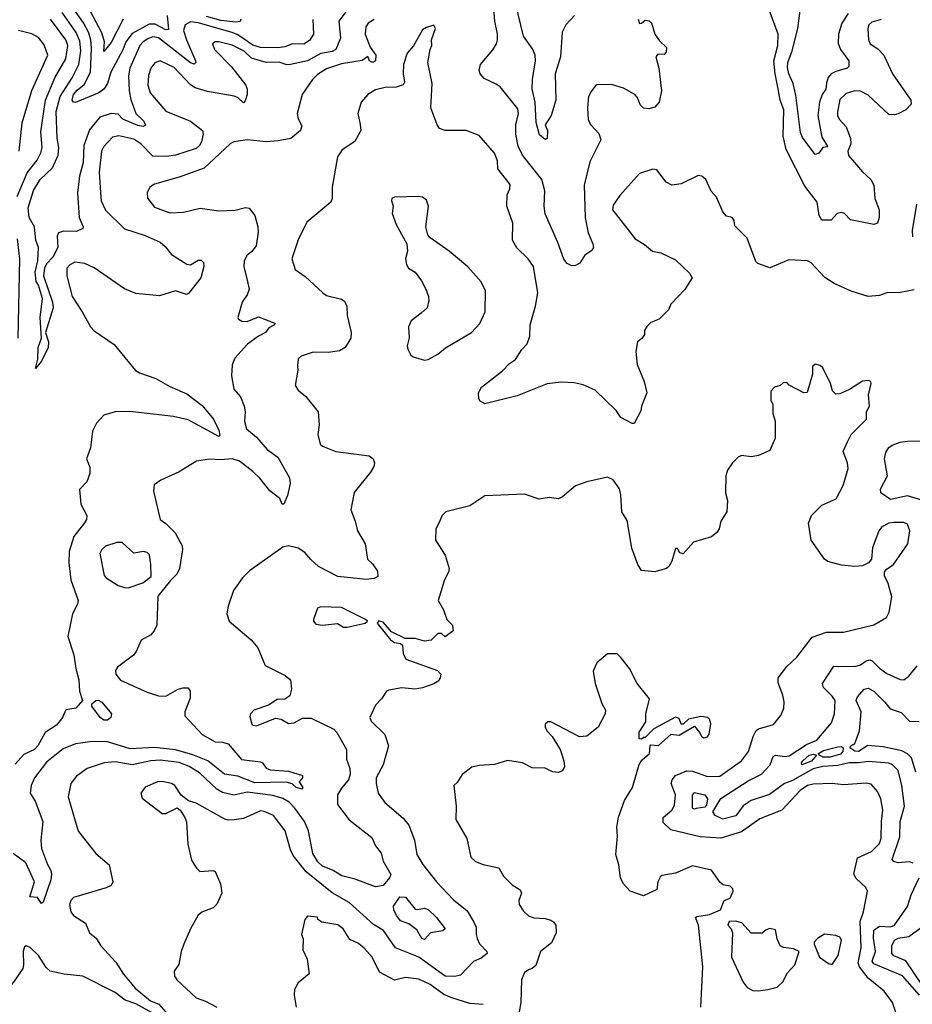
# Model space of a CAD drawing. Extents: x 1552294 to 1694791, y 811929 to 917222.
# Tile 577 of 643: x 1682610 to 1687340, y 873616 to 878832. Entities that reach past the tile are written whole.
import ezdxf

# ---------------------------------------------------------------- set-up
doc = ezdxf.new("R2010")
doc.units = 0

msp = doc.modelspace()

# ---------------------------------------------------------------- linework, layer by layer
at = {"layer": '0CON10XD'}
for points in [[(1685550, 878855), (1685504.2, 878805.8), (1685484.5, 878765.5), (1685474.7, 878635.3), (1685446.5, 878545), (1685450, 878405), (1685426.2, 878325), (1685393.8, 878275), (1685406.7, 878245), (1685405, 878202.5), (1685395, 878197.5), (1685365, 878222.5), (1685347.2, 878287.2), (1685340.5, 878395), (1685325.4, 878464.6), (1685326.5, 878515), (1685342.7, 878615), (1685340.4, 878645), (1685327.7, 878677.7), (1685279.6, 878745), (1685206.7, 879045)], [(1685887.5, 878835), (1685895, 878812.5), (1685905, 878813.3), (1685925, 878828.8), (1685945, 878825.6), (1685958, 878815), (1685975.8, 878755.8), (1686000, 878720), (1686038, 878685), (1686035, 878660), (1686025, 878647.5), (1685990.7, 878649.3), (1685980, 878635), (1685995.9, 878575.9), (1686010, 878455), (1685999.2, 878395), (1685975, 878369.2), (1685945, 878360.8), (1685915, 878364), (1685899.5, 878379.5), (1685881.5, 878421.5), (1685869.2, 878435), (1685809.4, 878469.4), (1685745, 878488.5), (1685665, 878487.1), (1685637.4, 878452.6), (1685624.6, 878425.4), (1685618.5, 878365), (1685622.2, 878302.2), (1685635.6, 878275), (1685679.4, 878229.4), (1685689.4, 878195), (1685631.7, 878078.3), (1685600.5, 877955), (1685606.8, 877785), (1685622.2, 877702.2), (1685647.5, 877645), (1685650, 877625), (1685640.8, 877609.2), (1685605, 877583.8), (1685577.2, 877542.8), (1685555, 877529.6), (1685535, 877528.5), (1685510.7, 877540.7), (1685492.9, 877562.9), (1685461.3, 877651.3), (1685393.6, 877803.6), (1685388.9, 877845), (1685392.8, 877925), (1685376.8, 877985), (1685273.9, 878113.9), (1685251.4, 878161.4), (1685239.1, 878225), (1685239.1, 878275), (1685253.6, 878335), (1685249.1, 878359.1), (1685155, 878475.8), (1685135, 878491.4), (1685070.9, 878520.9), (1685050, 878545), (1685043.8, 878565), (1685051.4, 878595), (1685116.7, 878673.3), (1685136.3, 878703.6), (1685141.6, 878725), (1685142.5, 878755), (1685128, 878825), (1685118, 878925)], [(1684163.5, 878833.5), (1684166.4, 878755), (1684145, 878722.7), (1684115, 878702.6), (1684055, 878704), (1684015, 878688.4), (1683977, 878683), (1683885, 878685.5), (1683845, 878697.8), (1683765, 878751.2), (1683735, 878764.5), (1683555, 878814.9), (1683515, 878820.6), (1683487.5, 878805), (1683478.4, 878775), (1683493.3, 878725), (1683542.2, 878615), (1683542.9, 878605), (1683534.2, 878595.8), (1683515, 878603.2), (1683345, 878736.3), (1683315, 878742.1), (1683288.6, 878731.4), (1683263.4, 878715), (1683247.1, 878695), (1683192.9, 878575), (1683186.7, 878535), (1683189.6, 878455), (1683198.7, 878408.7), (1683225, 878335.8), (1683266.9, 878295), (1683276.8, 878273.2), (1683263.3, 878266.7), (1683235, 878271.8), (1683155.5, 878305), (1683130.8, 878330.8), (1683095, 878334.7), (1683035, 878316.4), (1682980.5, 878249.5), (1682949.5, 878165), (1682945.3, 878075), (1682926.7, 878003.3), (1682916.4, 877915), (1682924.3, 877785), (1682946, 877735), (1682943.9, 877726.1), (1682910.3, 877709.7), (1682841.2, 877711.2), (1682815, 877702.5), (1682808.2, 877685), (1682811.3, 877625), (1682786.1, 877573.9), (1682751.3, 877538.7), (1682740.9, 877515), (1682736.6, 877475), (1682784.4, 877335.6), (1682786.7, 877305), (1682746.9, 877175), (1682762, 877125), (1682760, 877095), (1682725, 877023.3), (1682694.3, 876984.3), (1682705.8, 877034.2), (1682707.1, 877095), (1682724.6, 877145), (1682717.5, 877255), (1682731.4, 877355), (1682709.7, 877425), (1682697.5, 877445), (1682692.6, 877495), (1682706.2, 877555), (1682709.1, 877625), (1682694.5, 877665), (1682689.1, 877735), (1682659.2, 877785), (1682654, 877835), (1682682.5, 877927.5), (1682718.5, 877985), (1682782.8, 878047.2), (1682813, 878115), (1682818, 878155), (1682808.4, 878205), (1682803.5, 878345), (1682824.8, 878425), (1682888.1, 878525), (1682923, 878595), (1682933.3, 878666.7), (1682928.7, 878718.7), (1682909, 878765), (1682835, 878869.8)], [(1683391.3, 878855), (1683399, 878781), (1683385, 878779.3), (1683327.7, 878807.7), (1683295, 878809.1), (1683205, 878759), (1683172.6, 878715), (1683157.2, 878672.8), (1683093.6, 878555), (1683075.7, 878494.3), (1683056.4, 878465), (1683029.4, 878445), (1682905, 878393.5), (1682894.4, 878394.4), (1682887.5, 878405), (1682895.7, 878435), (1682915, 878459.1), (1682952, 878488), (1682984.3, 878555), (1682991, 878679), (1682987.1, 878725), (1682975, 878765.3), (1682948.6, 878815), (1682897.5, 878887.5)], [(1683158.9, 878835), (1683095, 878711.5), (1683055, 878664.4), (1683058.9, 878715), (1683045, 878763.3), (1682984.3, 878875)], [(1684353.5, 878895), (1684301.1, 878825), (1684310.4, 878735), (1684285.2, 878674.8), (1684265, 878664.1), (1684205, 878653.8), (1684135, 878613.9), (1684044, 878594), (1684025, 878592.9), (1683985, 878606.7), (1683916.2, 878605), (1683838.7, 878628.7), (1683798.4, 878665), (1683735, 878696.4), (1683665, 878714.6), (1683645, 878714.4), (1683631.9, 878705), (1683641.8, 878675), (1683731.9, 878581.9), (1683808.5, 878485), (1683815.6, 878465), (1683815.6, 878435), (1683805, 878402.5), (1683795, 878392), (1683767.8, 878417.8), (1683746.9, 878426.9), (1683605, 878451.4), (1683540.5, 878470.5), (1683515, 878487.3), (1683428.8, 878578.8), (1683355, 878613.6), (1683326.5, 878603.5), (1683305, 878575.8), (1683292.6, 878537.4), (1683289.1, 878485), (1683300.4, 878445), (1683385, 878348.2), (1683515, 878294.5), (1683578.1, 878245), (1683581.8, 878225), (1683573.8, 878185), (1683562.9, 878165), (1683545, 878150), (1683435, 878113.8), (1683388, 878108), (1683315, 878110), (1683251.2, 878175), (1683215, 878199.8), (1683135, 878217.5), (1683100.9, 878209.1), (1683055, 878159.5), (1683042.6, 878135), (1683031.7, 878025), (1683037.3, 877917.3), (1683042.4, 877872.4), (1683063.8, 877823.8), (1683165, 877723.8), (1683275, 877689.6), (1683354, 877654), (1683380.8, 877630.8), (1683415, 877587.8), (1683495, 877536.5), (1683515, 877533.1), (1683555, 877558.6), (1683571.2, 877558.8)], [(1687175, 878832.9), (1687125, 878818.6), (1687109.2, 878805), (1687104.4, 878785), (1687108.1, 878725), (1687115.8, 878705), (1687157, 878677), (1687188.6, 878645), (1687234.2, 878545), (1687331.2, 878405), (1687333.8, 878385), (1687306.2, 878355), (1687265, 878334.2), (1687245, 878328.1), (1687215, 878329.4), (1687105, 878431.5), (1687065, 878453.2), (1687035, 878454.6), (1686989.5, 878440.5), (1686955, 878410), (1686943, 878343), (1686943.8, 878323.8), (1686952.9, 878305), (1686989.5, 878265), (1687012, 878202), (1687013.8, 878175), (1686998.4, 878135), (1687002.4, 878112.4), (1687075, 878025.6), (1687120, 877985), (1687135.9, 877955.9), (1687141.9, 877885), (1687164.5, 877825), (1687163.6, 877785), (1687155.4, 877754.6), (1687135, 877746.9), (1687012.7, 877772.7), (1686980, 877805), (1686965, 877810.8), (1686941.2, 877805), (1686909.4, 877770.6), (1686860.3, 877770.3), (1686845.8, 877795), (1686835.5, 877865), (1686770.7, 877950.7), (1686671.1, 878145), (1686656.1, 878215), (1686658.9, 878355), (1686640.3, 878405), (1686627, 878475), (1686612.7, 878545), (1686606.7, 878615), (1686627.4, 878695), (1686628.4, 878755), (1686580.5, 878885)], [(1687000, 878865), (1686967.1, 878812.9), (1686948.4, 878755), (1686947, 878707), (1686958.8, 878675), (1687002.5, 878615), (1687003.1, 878585), (1686995, 878574.5), (1686935, 878558.2), (1686910.5, 878545), (1686894, 878526), (1686884.4, 878495.6), (1686881, 878465), (1686861.3, 878435), (1686847.7, 878395), (1686839.3, 878325), (1686859.6, 878209.6), (1686891.7, 878158.3), (1686865, 878154.2), (1686845, 878125.5), (1686825, 878117.5), (1686758.7, 878208.7), (1686746.7, 878235), (1686723, 878433), (1686708.7, 878495), (1686685.8, 878545), (1686678.2, 878578.2), (1686680.9, 878605), (1686703, 878667), (1686732.5, 878785), (1686747.3, 878892.7)], [(1684487.3, 878832.7), (1684455.9, 878814.1), (1684444.5, 878795), (1684440.4, 878755), (1684467.3, 878687.3), (1684497.7, 878645), (1684495.4, 878615), (1684485, 878606.7), (1684475, 878607.8), (1684464.2, 878615), (1684455, 878637.5), (1684424.1, 878615.9), (1684315, 878597.9), (1684235, 878571.5), (1684187.7, 878542.3), (1684161.5, 878515), (1684105.8, 878435), (1684080, 878335), (1684085, 878307.5), (1684105, 878270), (1684097.5, 878245), (1684047, 878203), (1683980.3, 878190.3), (1683915, 878184.5), (1683815, 878195.5), (1683745, 878184.5), (1683725, 878174.5), (1683586.7, 878045), (1683455, 877997.1), (1683325, 877961.4), (1683300, 877945), (1683285.8, 877915), (1683287.3, 877887.3), (1683325, 877839.2), (1683405, 877809.6), (1683477.2, 877812.8), (1683565.9, 877834.1), (1683665, 877819.1), (1683752.4, 877822.4), (1683807.1, 877837.1), (1683825, 877833.3), (1683856, 877795), (1683872.5, 877735), (1683874.1, 877705.9), (1683862, 877635), (1683838, 877602), (1683815, 877584), (1683799.4, 877555), (1683797.5, 877525), (1683815, 877452.5), (1683825.8, 877405), (1683815.6, 877374.4), (1683788, 877335), (1683766, 877255), (1683768.8, 877245), (1683787.5, 877235), (1683815, 877232.9), (1683875, 877258), (1683962.5, 877225), (1683960, 877215), (1683930, 877200), (1683913.1, 877175), (1683874.7, 877155.3), (1683816.9, 877113.1), (1683750.6, 877039.4), (1683735.7, 877004.3), (1683731.9, 876945), (1683744.4, 876875), (1683779.1, 876835), (1683800, 876785), (1683804.6, 876755), (1683801.1, 876705), (1683812.5, 876665), (1683865, 876620.9), (1683921.8, 876555), (1683978.5, 876515), (1684038.9, 876405), (1684042.9, 876375), (1684028.3, 876311.7), (1684010, 876265), (1684000, 876265), (1683987.5, 876295), (1683935, 876335.6), (1683883, 876403), (1683845, 876439.1), (1683775, 876494.1), (1683735, 876505.8), (1683675, 876499.7), (1683616, 876504), (1683547, 876493), (1683455, 876436.2), (1683357.3, 876392.7), (1683322.9, 876367.1), (1683318, 876335), (1683354, 876185), (1683385, 876162.5), (1683433, 876113), (1683470, 876045), (1683472.5, 876025), (1683456.7, 875925), (1683442.5, 875895), (1683408.3, 875861.7), (1683342.3, 875777.7), (1683336.2, 875625), (1683322, 875595), (1683305, 875573.3), (1683253.3, 875545), (1683227.5, 875485), (1683212.5, 875465), (1683128.3, 875401.7), (1683116.7, 875385), (1683120, 875365), (1683143.4, 875333.4), (1683285, 875270), (1683345, 875249.5), (1683385, 875248.8), (1683446.3, 875283.7), (1683475, 875292.5), (1683502.5, 875292.5), (1683512.7, 875275), (1683513, 875237), (1683485.5, 875165), (1683484.4, 875145), (1683577.5, 875045), (1683645, 875006.8), (1683685, 875005.3), (1683713.8, 874995), (1683785, 874912.5), (1683885, 874900.5), (1683895.7, 874895), (1683916.5, 874866.5), (1683937.2, 874857.2), (1684035, 874850.8), (1684108.3, 874828.3), (1684108, 874815), (1684091.2, 874795), (1684110, 874765), (1684104, 874756), (1684075, 874764.6), (1684053.7, 874783.7), (1684022.2, 874792.2), (1683855, 874789), (1683765, 874824.8), (1683694.4, 874835), (1683606.5, 874906.5), (1683528.1, 874938.1), (1683435, 874964.8), (1683325, 874976.9), (1683195, 874969.3), (1683075, 875006), (1682995, 875008.4), (1682905, 874996), (1682840.3, 874969.7), (1682751.2, 874898.8), (1682687.8, 874815), (1682671.1, 874775), (1682664.6, 874734.6), (1682691.8, 874691.8), (1682731.8, 874585), (1682721.9, 874485), (1682725, 874442), (1682756.3, 874356.4), (1682774.6, 874325), (1682777.7, 874305), (1682774, 874276), (1682735, 874156.2), (1682725, 874150), (1682705, 874182), (1682664, 874185), (1682687.5, 874265), (1682642.7, 874365), (1682575.8, 874415)], [(1682595.6, 877895), (1682649.5, 878020.5), (1682701.9, 878088.1), (1682722.5, 878127.5), (1682728, 878155), (1682722.6, 878237.4), (1682746.3, 878405), (1682796.5, 878525), (1682854.5, 878625.5), (1682865.6, 878695), (1682855, 878726), (1682772.5, 878835)], [(1685789.8, 877900.2), (1685755, 877848.8), (1685751.9, 877825), (1685870.6, 877670.6), (1685920.7, 877640.7), (1685963.3, 877605), (1686007.3, 877597.3), (1686085, 877560), (1686159.3, 877489.3), (1686172.5, 877465), (1686135, 877402.5), (1686060, 877325), (1686047.5, 877295), (1685997.5, 877245), (1685955, 877227.5), (1685933.6, 877206.4), (1685920, 877185), (1685920, 877165), (1685906.4, 877143.6), (1685883.3, 877125), (1685874, 877075), (1685882.5, 877005), (1685918, 876915), (1685932.9, 876855), (1685904.3, 876785), (1685900.3, 876759.7), (1685866.4, 876693.6), (1685855, 876692.5), (1685795, 876723.8), (1685770.9, 876760.9), (1685659.8, 876869.8), (1685595, 876898.1), (1685547.6, 876907.6), (1685478.3, 876911.7), (1685405, 876902.9), (1685245, 876840), (1685075, 876796.7), (1685050.7, 876810.7), (1685043.6, 876823.6), (1685041.2, 876855), (1685056.2, 876885), (1685168.8, 876971.2), (1685205, 877010.8), (1685237.2, 877032.8), (1685271.4, 877085), (1685299.4, 877115), (1685313.1, 877155), (1685315.6, 877215), (1685343.6, 877315), (1685356.2, 877385), (1685332.2, 877525), (1685305, 877565.8), (1685243.9, 877623.9), (1685220.9, 877665), (1685222.9, 877755), (1685190.8, 877845), (1685193.3, 877905), (1685206.4, 877936.4), (1685208.3, 877958.3), (1685142.7, 878042.7), (1685141.5, 878085), (1685125.6, 878125), (1685045, 878218.8), (1684975, 878245.7), (1684865, 878244.3), (1684835, 878256), (1684821.4, 878275), (1684788.1, 878365), (1684795.8, 878494.2), (1684772, 878605), (1684784, 878675), (1684793.3, 878695), (1684792.5, 878725), (1684812.5, 878785), (1684805, 878802.5), (1684765, 878791.2), (1684745, 878778.8), (1684696.7, 878693.3), (1684663.8, 878655), (1684643.1, 878595), (1684641.5, 878545), (1684648.1, 878501.9), (1684642.2, 878487.8), (1684605, 878475.6), (1684546.4, 878473.6), (1684495, 878460.8), (1684455, 878436.2), (1684420, 878395), (1684401.2, 878335), (1684413.8, 878276.2), (1684417.5, 878245), (1684385, 878186.2), (1684317.9, 878142.1), (1684294.2, 878105), (1684265.8, 877945), (1684265.8, 877885), (1684258, 877865), (1684131.1, 877758.9), (1684084.6, 877665.4), (1684052.5, 877565), (1684068.9, 877508.9), (1684122.4, 877472.4), (1684216.2, 877385), (1684235, 877371.2), (1684315, 877351.2), (1684330.5, 877340.5), (1684343.8, 877315), (1684345.8, 877265), (1684366.5, 877175), (1684364.6, 877145.4), (1684335, 877096), (1684305, 877078), (1684245, 877068.9), (1684165, 877071.4), (1684100.5, 877049.5), (1684086.2, 877035), (1684082.3, 876997.7), (1684084, 876975), (1684070, 876895), (1684085, 876870), (1684125.7, 876835.7), (1684191.2, 876755), (1684197.5, 876685), (1684190, 876635), (1684202.7, 876582.7), (1684215, 876572), (1684285, 876544.4), (1684461.7, 876521.7), (1684482.5, 876505), (1684490, 876485), (1684486, 876465), (1684468.6, 876435), (1684383, 876327), (1684364, 876235), (1684388, 876175), (1684400, 876125), (1684440.8, 876055), (1684453.1, 875975), (1684479.1, 875949.1), (1684505, 875910), (1684506.9, 875883.1), (1684487.6, 875872.4), (1684445, 875867.1), (1684295, 875881.8), (1684193.1, 875935), (1684153.1, 875973.1), (1684120.2, 876010.2), (1684085, 876031.9), (1684035, 876044.3), (1684005, 876037.1), (1683828.3, 875911.7), (1683790, 875875), (1683742.1, 875807.9), (1683714, 875725), (1683708, 875685), (1683720, 875645), (1683836.3, 875546.3), (1683871.4, 875505), (1683910.3, 875410.3), (1684017, 875357), (1684044.2, 875334.2), (1684050, 875285), (1684040.6, 875249.4), (1684015, 875232.9), (1683975, 875230), (1683928.9, 875201.1), (1683851.2, 875175), (1683833.3, 875155), (1683829.3, 875140.7), (1683839.5, 875099.5), (1683845, 875093.8), (1683865, 875092), (1683965, 875131.2), (1683995, 875126.2), (1684035, 875103.8), (1684065, 875106.2), (1684108.8, 875131.2), (1684155, 875131.1), (1684275, 875072.7), (1684290.8, 875055), (1684341.4, 874965), (1684342.4, 874915), (1684359.4, 874865), (1684361.4, 874835), (1684351.8, 874805), (1684315, 874761.4), (1684294.7, 874725.3), (1684294.6, 874675), (1684355, 874592.7), (1684475, 874498.8), (1684494.4, 874455), (1684526.1, 874416.1), (1684535.6, 874375), (1684577.3, 874302.7), (1684570, 874285), (1684535, 874245.4), (1684495, 874238.9), (1684388.3, 874278.3), (1684316.6, 874296.6), (1684270, 874325), (1684215, 874348.2), (1684190.3, 874370.3), (1684163.4, 874415), (1684139.7, 874535), (1684119.4, 874585), (1684067.2, 874655), (1684036.9, 874686.9), (1684005, 874706.1), (1683952.3, 874722.3), (1683815, 874739.6), (1683745, 874724.4), (1683685, 874738.1), (1683655, 874755.8), (1683562, 874842), (1683507.7, 874875), (1683455, 874896.5), (1683355, 874909.1), (1683305, 874906), (1683205, 874884.7), (1683115, 874900.4), (1683056.7, 874895), (1682968, 874865), (1682910, 874825), (1682880.6, 874785), (1682867.5, 874715), (1682916, 874545), (1682921.2, 874531.2), (1683012.5, 874415), (1683083.8, 874355), (1683104.2, 874265), (1683093.8, 874245), (1683067.4, 874232.6), (1682895, 874181.9), (1682880, 874165), (1682873.5, 874145), (1682880.8, 874105), (1682895, 874086), (1682958.8, 874045), (1682980, 873995), (1683015, 873966.7), (1683040, 873925), (1683118.7, 873838.7), (1683160, 873775), (1683221, 873701), (1683303.3, 873635), (1683347.3, 873617.3), (1683383.8, 873573.8)], [(1683781.8, 878835), (1683777.5, 878822.5), (1683755, 878818.4), (1683675, 878827.7), (1683599.8, 878849.8)], [(1682606.7, 878135), (1682623.4, 878286.6), (1682673.4, 878456.6), (1682758.4, 878645), (1682738.8, 878698.8), (1682708.7, 878738.7), (1682675, 878756.9), (1682603.3, 878775)], [(1687349.5, 877400.5), (1687275, 877386.2), (1687205, 877386), (1687165, 877371.2), (1687105, 877366), (1687015, 877394.2), (1686925, 877434.4), (1686876.9, 877466.9), (1686803.8, 877543.8), (1686784.6, 877554.6), (1686685, 877559.6), (1686585, 877517.5), (1686521.1, 877541.1), (1686511.4, 877551.4), (1686465.5, 877675.5), (1686399.7, 877739.7), (1686395, 877767.5), (1686385, 877783.8), (1686355, 877791.2), (1686335, 877813.8), (1686302.8, 877892.8), (1686273.6, 877923.6), (1686245.4, 877985.4), (1686225, 878003.1), (1686205, 878006.9), (1686115, 877962.9), (1686065, 877955.8), (1686035, 877971.2), (1685986.8, 878036.8), (1685965, 878040), (1685895, 878017.1), (1685789.8, 877900.2)], [(1684755, 877028.8), (1684775, 877031.2), (1684825, 877060), (1684865.9, 877094.1), (1685003.8, 877175), (1685047.4, 877222.6), (1685076, 877285), (1685077.5, 877395), (1685055, 877443.3), (1684985, 877523.3), (1684885, 877606.2), (1684785.7, 877675.7), (1684772.2, 877692.2), (1684761.9, 877735), (1684776, 877845), (1684765, 877876.7), (1684745, 877891.2), (1684725, 877896.2), (1684595, 877891.2), (1684582.5, 877885), (1684580, 877875), (1684588.8, 877845), (1684583.8, 877805), (1684605, 877747.5), (1684660.8, 877645), (1684664.2, 877605), (1684654.3, 877565), (1684660, 877535), (1684670, 877515), (1684705, 877493.8), (1684738.7, 877448.7), (1684762.5, 877405), (1684775.7, 877365), (1684778.6, 877345), (1684769.2, 877305), (1684737.5, 877277.5), (1684685, 877236), (1684670, 877205), (1684673.6, 877146.4), (1684663.8, 877105), (1684666.4, 877086.4), (1684683.3, 877055), (1684695, 877046.7), (1684755, 877028.8)], [(1687362.5, 877855), (1687339.5, 877715), (1687341.1, 877681.1)], [(1682601.2, 877145), (1682611.4, 877565), (1682598.2, 877671.8)], [(1683571.2, 877558.8), (1683584.3, 877545), (1683585.6, 877525), (1683569.4, 877465), (1683505, 877381.2), (1683494.1, 877375.9), (1683435, 877395.8), (1683351.2, 877368.8), (1683225, 877380.9), (1683165, 877406.7), (1683005, 877516.8), (1682955, 877540), (1682902.3, 877547.7), (1682876.3, 877533.7), (1682860, 877515), (1682859.6, 877475), (1682887.7, 877365), (1682940.8, 877285), (1682985, 877204.2), (1683005, 877184.3), (1683110.9, 877110.9), (1683223.9, 876973.9), (1683245, 876961.1), (1683331.8, 876931.8), (1683405, 876888.6), (1683495, 876850.6), (1683577.4, 876787.4), (1683636.7, 876715), (1683665, 876656.7), (1683670, 876630), (1683665, 876623.3), (1683502.9, 876712.9), (1683425, 876730.5), (1683193.7, 876756.3), (1683115, 876754), (1683055, 876736.2), (1683016.7, 876695), (1682995, 876652.5), (1682985.5, 876564.5), (1682964.3, 876505), (1682981.7, 876461.7), (1682981.7, 876428.3), (1682965.7, 876384.3), (1682926.7, 876343.3), (1682934.4, 876265), (1682965.4, 876205.4), (1682963.8, 876185), (1682953.7, 876166.3), (1682896.6, 876093.4), (1682872.8, 876015), (1682870, 875955), (1682880.9, 875865), (1682919.5, 875755), (1682916.7, 875735), (1682889.4, 875685), (1682864.4, 875565), (1682897.3, 875467.3), (1682906.9, 875395), (1682923.1, 875335), (1682926, 875275), (1682942.5, 875225), (1682906.7, 875185), (1682854.4, 875175.6), (1682837.5, 875135), (1682804.5, 875095), (1682744.3, 875055.7), (1682706.4, 874985), (1682688.9, 874965), (1682631, 874939), (1682585, 874887.5)], [(1686996, 876595), (1687015, 876633.8), (1687096.7, 876715), (1687096.7, 876755), (1687112.5, 876785), (1687107.5, 876845), (1687122.5, 876905), (1687120, 876915), (1687105, 876920), (1687075, 876916.7), (1687007.7, 876872.3), (1686955, 876850), (1686935, 876847.5), (1686916.4, 876866.4), (1686906.7, 876905), (1686865, 876987.5), (1686850.7, 877000.7), (1686825, 877006.7), (1686810, 876995), (1686810.8, 876955), (1686783.3, 876856.7), (1686765, 876856.2), (1686686.4, 876896.4), (1686675, 876910), (1686655, 876907.5), (1686640, 876895), (1686610, 876885), (1686590, 876865), (1686590, 876815), (1686600, 876795), (1686600, 876745), (1686613.3, 876705), (1686612.5, 876615), (1686585, 876550), (1686525, 876523.3), (1686485, 876516.7), (1686435, 876523.3), (1686417.5, 876515), (1686386.7, 876485), (1686361.2, 876445), (1686351.2, 876415), (1686350, 876325), (1686360, 876285), (1686356.7, 876225), (1686325.8, 876175), (1686315.9, 876134.1), (1686303.3, 876115), (1686275, 876093.3), (1686180, 876065), (1686125, 876002.5), (1686107, 876007), (1686095, 876030), (1686085, 876030), (1686065.9, 875964.1), (1686050, 875935), (1686037.5, 875925), (1685975, 875907.5), (1685905, 875914), (1685884.5, 875945), (1685852.8, 876032.8), (1685828.5, 876178.5), (1685800.6, 876225), (1685795.5, 876315), (1685787.6, 876347.6), (1685755, 876394.3), (1685725, 876409.2), (1685615, 876384), (1685555, 876363.3), (1685485.8, 876304.2), (1685465, 876293.8), (1685415, 876300), (1685362.7, 876292.7), (1685285, 876318), (1685075, 876309.2), (1684995, 876256), (1684867.5, 876225), (1684848.8, 876205), (1684829.2, 876160.8), (1684814.2, 876135), (1684812.9, 876075), (1684864.5, 875994.5), (1684886.2, 875925), (1684882, 875905), (1684860, 875865), (1684828, 875755), (1684856, 875705), (1684872.5, 875655), (1684903.6, 875623.6), (1684907.5, 875595), (1684865, 875562.5), (1684845, 875580), (1684825, 875580), (1684790, 875545), (1684755, 875540), (1684705, 875553.3), (1684653, 875553), (1684579.5, 875589.5), (1684535, 875641.2), (1684512.9, 875647.1), (1684503.8, 875635), (1684575, 875546.7), (1684595, 875533.3), (1684627, 875527), (1684638.8, 875518.8), (1684641.2, 875475), (1684656.2, 875445), (1684824.6, 875384.6), (1684841.4, 875365), (1684838.6, 875345), (1684830, 875330), (1684805, 875314), (1684745, 875292), (1684705, 875286), (1684635, 875292.5), (1684565, 875280), (1684553.8, 875275), (1684527.5, 875235), (1684495, 875200), (1684464.3, 875135), (1684472, 875115), (1684544.2, 875045), (1684564.4, 874985), (1684536.2, 874883.8), (1684498.9, 874815), (1684498.2, 874785), (1684509.5, 874735), (1684544.4, 874685), (1684642.4, 874602.4), (1684671.8, 874565), (1684702.1, 874485), (1684715, 874410), (1684746.8, 874356.8), (1684818, 874265), (1684908.8, 874168.8), (1684981.1, 874111.1), (1685015.3, 874055.3), (1685028.7, 874025), (1685028.3, 873985), (1685034.4, 873964.4), (1685046.7, 873936.7), (1685085.6, 873895), (1685087.1, 873885), (1685055, 873859.4), (1685015, 873842.9), (1684945, 873770), (1684916.3, 873763.7), (1684865, 873764.2), (1684725, 873865.2), (1684600.5, 873915), (1684537.1, 874007.1), (1684485, 874038.8), (1684355, 874154.6), (1684265, 874207.1), (1684127.9, 874317.9), (1684058.9, 874405), (1684044.5, 874435), (1684016.4, 874535), (1683955, 874616.7), (1683905, 874637.8), (1683885, 874640), (1683795, 874599.4), (1683746.9, 874593.1), (1683715, 874591.8), (1683697.4, 874597.4), (1683545, 874682), (1683505, 874693.3), (1683465, 874723.3), (1683431.2, 874775), (1683415, 874785.6), (1683365, 874796.4), (1683340, 874795), (1683275, 874766.9), (1683252.5, 874735), (1683258.8, 874708.8), (1683365, 874626), (1683385, 874626), (1683445, 874656.7), (1683460, 874645), (1683485.6, 874605.6), (1683493, 874583), (1683500.6, 874465), (1683519.7, 874379.7), (1683547, 874337), (1683565, 874320), (1683633.9, 874323.9), (1683645, 874318.8), (1683674.1, 874254.1), (1683680.8, 874205), (1683655, 874146.7), (1683635, 874126.7), (1683575, 874103.8), (1683555, 874088.8), (1683514.3, 874015), (1683480, 873935), (1683465.8, 873895), (1683453.9, 873826.1), (1683428.3, 873791.7), (1683430, 873765), (1683443.3, 873745), (1683545, 873650), (1683595, 873632.5), (1683655, 873600)], [(1687268.1, 873525), (1687235.6, 873625), (1687190.6, 873685), (1687105, 873754.4), (1687060, 873815), (1687052.4, 873835), (1687069.5, 873915), (1687063.2, 874055), (1687080.8, 874105), (1687102, 874215), (1687094.2, 874234.2), (1687042.4, 874282.4), (1687029.2, 874305), (1687048.6, 874391.4), (1687123.1, 874425), (1687165, 874468), (1687174.6, 874495.4), (1687175.9, 874584.1), (1687183.5, 874645), (1687172.7, 874705), (1687155, 874742.5), (1687121.5, 874781.5), (1687095, 874787.9), (1686975, 874777.7), (1686915, 874786), (1686815, 874782.3), (1686785, 874775.4), (1686745, 874748.9), (1686649.2, 874645), (1686531.1, 874598.9), (1686435, 874530), (1686325, 874495.9), (1686215, 874503.2), (1686059.7, 874539.7), (1686019.5, 874579.5), (1686019.5, 874605), (1686065.6, 874645), (1686079.2, 874670.8), (1686084.1, 874725), (1686062.6, 874785), (1686067.5, 874805), (1686085, 874828.2), (1686145, 874851.9), (1686175, 874850.3), (1686255, 874822.4), (1686320, 874825), (1686435, 874905.5), (1686472.1, 874955), (1686496, 875034), (1686513.2, 875066.8), (1686525, 875075.6), (1686605, 875097.5), (1686643.4, 875146.6), (1686658.6, 875185), (1686661.2, 875218.8), (1686654.4, 875254.4), (1686628.8, 875318.8), (1686628.6, 875345), (1686674, 875406), (1686727.5, 875455), (1686808.9, 875561.1), (1686885, 875588.1), (1686975, 875586.7), (1687135, 875626.9), (1687203.8, 875665), (1687216.8, 875693.2), (1687232, 875775), (1687211.2, 875845), (1687192.5, 875885), (1687192.5, 875905), (1687200.7, 875919.3), (1687240, 875945), (1687316, 876055), (1687325.8, 876124.2), (1687315, 876160), (1687295, 876169.2), (1687241.2, 876168.8), (1687215, 876164), (1687178, 876145), (1687163.1, 876125), (1687129.2, 876035), (1687123.3, 875975), (1687107.5, 875955), (1687075, 875938.8), (1687035, 875936), (1686965, 875942.5), (1686892.1, 875962.1), (1686874, 875975), (1686803.8, 876075), (1686788.8, 876165), (1686806.2, 876205), (1686860.3, 876259.7), (1686935.4, 876294.6), (1686972.5, 876365), (1686999.2, 876455), (1686996, 876485), (1686973.8, 876545), (1686996, 876595)], [(1687385, 876287.6), (1687315, 876309.4), (1687225, 876289.8), (1687173.3, 876325), (1687171.5, 876345), (1687208.2, 876415), (1687191.8, 876505), (1687200.1, 876539.9), (1687214.5, 876565), (1687232.6, 876577.4), (1687275, 876594.6), (1687315, 876599.5), (1687445, 876601.1)], [(1683185, 875822.9), (1683261.7, 875848.3), (1683307.3, 875882.7), (1683305.5, 875945.5), (1683296.8, 875996.8), (1683285, 876010), (1683265, 876014.2), (1683215, 876006), (1683152.3, 876062.3), (1683125, 876062.7), (1683065, 876042.9), (1683044.3, 876025.7), (1683034.7, 876005), (1683057.7, 875887.7), (1683068, 875875), (1683132, 875835), (1683165, 875823.3), (1683185, 875822.9)], [(1684345, 875613.1), (1684440, 875635), (1684452.5, 875645), (1684442.5, 875655), (1684315, 875717.5), (1684205, 875721.2), (1684187.5, 875715), (1684166.7, 875655), (1684166.7, 875645), (1684179.5, 875629.5), (1684215, 875624.2), (1684294.1, 875634.1), (1684325, 875614.3), (1684345, 875613.1)], [(1686218.8, 873601.2), (1686230.6, 873815), (1686207.5, 874035), (1686190, 874075), (1686198.3, 874081.7), (1686265, 874092.5), (1686323, 874117), (1686343.3, 874165), (1686375, 874177.5), (1686390, 874215), (1686388.3, 874228.3), (1686375, 874242.5), (1686338.3, 874248.3), (1686320.7, 874260.7), (1686275.7, 874325.7), (1686175, 874349.2), (1686085, 874310), (1686015, 874298.8), (1686005, 874292.5), (1685992, 874265), (1685986.2, 874223.8), (1685915, 874190.8), (1685844.5, 874214.5), (1685806.9, 874255), (1685794.2, 874285), (1685784, 874355), (1685768.8, 874408.8), (1685777, 874507), (1685773.3, 874555), (1685782.7, 874607.3), (1685814.4, 874695.6), (1685857.5, 874765), (1685892.9, 874887.1), (1685908.3, 874911.7), (1685947.5, 874945), (1685950, 874985), (1685955, 874990), (1685995, 874987.5), (1686062.3, 875047.7), (1686105, 875042.5), (1686185, 875090), (1686212.5, 875055), (1686223.6, 875033.6), (1686235, 875027.5), (1686255, 875032.5), (1686263.6, 875046.4), (1686271.7, 875101.7), (1686265.9, 875125.9), (1686256.1, 875136.1), (1686219.3, 875140.7), (1686153.9, 875126.1), (1686125, 875100), (1686115, 875100), (1686105, 875130), (1686085, 875137.5), (1685970, 875075), (1685925, 875030), (1685915, 875030), (1685905, 875020), (1685891.7, 875021.7), (1685893, 875057), (1685927, 875113), (1685927.5, 875155), (1685947.5, 875235), (1685882.5, 875315), (1685841.2, 875395), (1685795, 875452.5), (1685775, 875472.5), (1685725, 875472.5), (1685667.5, 875425), (1685649.3, 875380.7), (1685658.8, 875315), (1685695, 875210), (1685713.3, 875175), (1685712.5, 875155), (1685675.9, 875084.1), (1685615, 875036.7), (1685576.4, 875033.6), (1685425, 875112.5), (1685408.3, 875111.7), (1685395, 875100), (1685393.8, 875085), (1685403.8, 875065), (1685431.2, 875035), (1685473.8, 874965), (1685493.8, 874905), (1685496.1, 874873.9), (1685485, 874852.5), (1685465, 874843.3), (1685432.5, 874847.5), (1685395, 874866.7), (1685325, 874869.2), (1685275, 874895.8), (1685195, 874908), (1685125, 874886.2), (1685045, 874881.2), (1685005, 874872), (1684955, 874833.8), (1684928.3, 874791.7), (1684910, 874775), (1684922.5, 874665), (1684920, 874595), (1684978.6, 874495), (1685000, 874395), (1685025, 874372.9), (1685065, 874356.2), (1685149.5, 874339.5), (1685173.8, 874295), (1685219.5, 874249.5), (1685262.3, 874222.3), (1685268, 874205), (1685254, 874165), (1685256.2, 874145), (1685279.7, 874109.7), (1685306.2, 874085), (1685335, 874073.1), (1685395, 874070), (1685425, 874060.8), (1685440.9, 874050.9), (1685450.8, 874035), (1685452, 873995), (1685428.3, 873941.7), (1685368.8, 873895), (1685345, 873821.2), (1685326.2, 873805), (1685309.7, 873800.3), (1685285, 873784.2), (1685268.9, 873745), (1685264.6, 873625), (1685247.1, 873525)], [(1687343.6, 874363.6), (1687325, 874370), (1687265.2, 874365.2), (1687241.7, 874371.7), (1687232.7, 874382.7), (1687273.7, 874503.6), (1687275.6, 874584.4), (1687297.9, 874665), (1687284.7, 874775.3), (1687264.2, 874854.2), (1687235, 874884.6), (1687215, 874893.1), (1687105, 874903), (1687055, 874894.5), (1687005, 874895.2), (1686945, 874881), (1686865, 874876.1), (1686815, 874863), (1686705, 874801.2), (1686663, 874785), (1686582.5, 874727.5), (1686485, 874694.9), (1686443.5, 874666.5), (1686405.4, 874614.6), (1686335, 874596.2), (1686295, 874616.5), (1686282.8, 874635), (1686324.5, 874705.5), (1686470.1, 874799.9), (1686541.2, 874835), (1686587.1, 874885), (1686602.1, 874927.9), (1686614, 874936), (1686665, 874929.2), (1686687, 874933), (1686778.2, 874991.8), (1686834.3, 875015), (1686912.1, 875107.9), (1686928.2, 875155), (1686930.4, 875225), (1686915, 875249.1), (1686870, 875295), (1686864.5, 875315), (1686923, 875407), (1687035, 875405.8), (1687064.8, 875415.2), (1687095, 875436.1), (1687115, 875440), (1687126.3, 875436.3), (1687165, 875397.3), (1687205, 875368.5), (1687275, 875335.8), (1687295, 875334.2), (1687322, 875355), (1687365, 875408.8)], [(1687358.7, 874845), (1687335, 874922.5), (1687315, 874943.5), (1687285, 874959), (1687185, 874979.8), (1687103.5, 874986.5), (1687055, 874954.5), (1687035, 874957.6), (1687009.4, 874975), (1687013.3, 874985), (1687035, 874998.1), (1687059.2, 875065), (1687068.7, 875165), (1687042.7, 875225), (1687048.6, 875245), (1687085.3, 875284.7), (1687105, 875291.3), (1687135, 875275.3), (1687195, 875216.8), (1687222, 875182), (1687281.5, 875161.5), (1687325, 875116), (1687376.3, 875113.6)], [(1683055, 875120.6), (1683035.8, 875135), (1682992.5, 875195), (1682991.7, 875208.3), (1683012.5, 875225), (1683025, 875227.5), (1683045, 875215.7), (1683095.6, 875155), (1683092.5, 875135), (1683075, 875121.4), (1683055, 875120.6)], [(1686755, 874884.3), (1686752.4, 874895), (1686759.7, 874905), (1686793.7, 874936.3), (1686815, 874941.6), (1686832.9, 874935), (1686806.4, 874903.6), (1686755, 874884.3)], [(1686905, 874924.5), (1686867.5, 874925), (1686845.5, 874935), (1686841.9, 874945), (1686869.8, 874960.2), (1686945, 874979.2), (1686965, 874980.9), (1686973.6, 874975), (1686970.7, 874955), (1686959.8, 874940.2), (1686905, 874924.5)], [(1686185, 874650), (1686174.6, 874655), (1686175.8, 874724.2), (1686185, 874738.4), (1686239.5, 874725), (1686253.9, 874705), (1686248.3, 874671.7), (1686240, 874660), (1686195, 874653.9), (1686185, 874650)], [(1687378.1, 873665), (1687287.4, 873767.4), (1687135, 873830.9), (1687127, 873845), (1687143.9, 873895), (1687133.3, 873966.7), (1687135, 874008.1), (1687165, 874029.5), (1687225, 874025.6), (1687245, 874035.6), (1687315, 874134.4), (1687333.4, 874196.6), (1687376.2, 874286.2)], [(1684755, 873959.4), (1684740.6, 873965), (1684715, 874010), (1684672.2, 874042.2), (1684628.5, 874058.5), (1684608.1, 874085), (1684592.2, 874115), (1684590, 874135), (1684624.2, 874185.8), (1684655, 874182.7), (1684705, 874120.6), (1684717.8, 874117.8), (1684755, 874126), (1684775, 874117.7), (1684817.9, 874075), (1684864.2, 874015), (1684852.5, 874005), (1684786.2, 873993.8), (1684755, 873959.4)], [(1685065, 873615.5), (1684995, 873620.3), (1684899.6, 873649.6), (1684857.2, 873667.3), (1684785, 873721.2), (1684725, 873749.5), (1684655, 873758.1), (1684595, 873743.8), (1684515.9, 873785.9), (1684476.9, 873865), (1684435, 873912.9), (1684405, 873938.1), (1684358.7, 873958.7), (1684323.1, 874015), (1684295, 874037.5), (1684210.7, 874050.7), (1684190, 874065), (1684187, 874077), (1684135, 874082.5), (1684121.2, 874065), (1684103.6, 873986.4), (1684112.3, 873962.3), (1684110, 873905), (1684132.5, 873855), (1684143.3, 873776.7), (1684085, 873730), (1684066.2, 873695), (1684064.2, 873664.2), (1684075, 873600)], [(1686523.6, 873686.4), (1686575, 873693.8), (1686623.6, 873706.4), (1686654.3, 873735.7), (1686677.8, 873782.2), (1686716.7, 873825), (1686740, 873895), (1686709.3, 873909.3), (1686657, 873917), (1686640, 873925), (1686623, 873963), (1686615, 874010), (1686585, 874016.7), (1686565, 874010), (1686545, 873992.5), (1686485, 873992.5), (1686437, 874047), (1686403, 874057), (1686370, 874055), (1686362.5, 874035), (1686380, 874015), (1686386.7, 873995), (1686381.2, 873865), (1686443.8, 873733.8), (1686465, 873704.2), (1686495, 873689.2), (1686523.6, 873686.4)], [(1687393, 873715), (1687305, 873846.9), (1687242.3, 873872.3), (1687230.7, 873885), (1687231.5, 873925), (1687245.2, 873955), (1687265, 873966.1), (1687321.1, 873975), (1687386.7, 874023.3)], [(1686915, 873827.5), (1686946, 873875), (1686963.8, 873955), (1686955, 873971.2), (1686935, 873980), (1686875, 873988), (1686836.7, 873965), (1686820, 873945), (1686820, 873935), (1686847.5, 873865), (1686895, 873832.5), (1686915, 873827.5)], [(1683349.8, 873549.8), (1683225, 873619.1), (1683168.6, 873638.6), (1683115, 873679.2), (1682945, 873764.4), (1682845, 873775.6), (1682772, 873792), (1682750.7, 873810.7), (1682708.8, 873875), (1682665, 873916), (1682644.3, 873925.7), (1682635, 873920), (1682627.5, 873895), (1682630.8, 873825), (1682625.8, 873805), (1682576.2, 873733.8), (1682459.3, 873600.7)]]:
    msp.add_lwpolyline(points, dxfattribs=at)

doc.saveas('drawing.dxf')
